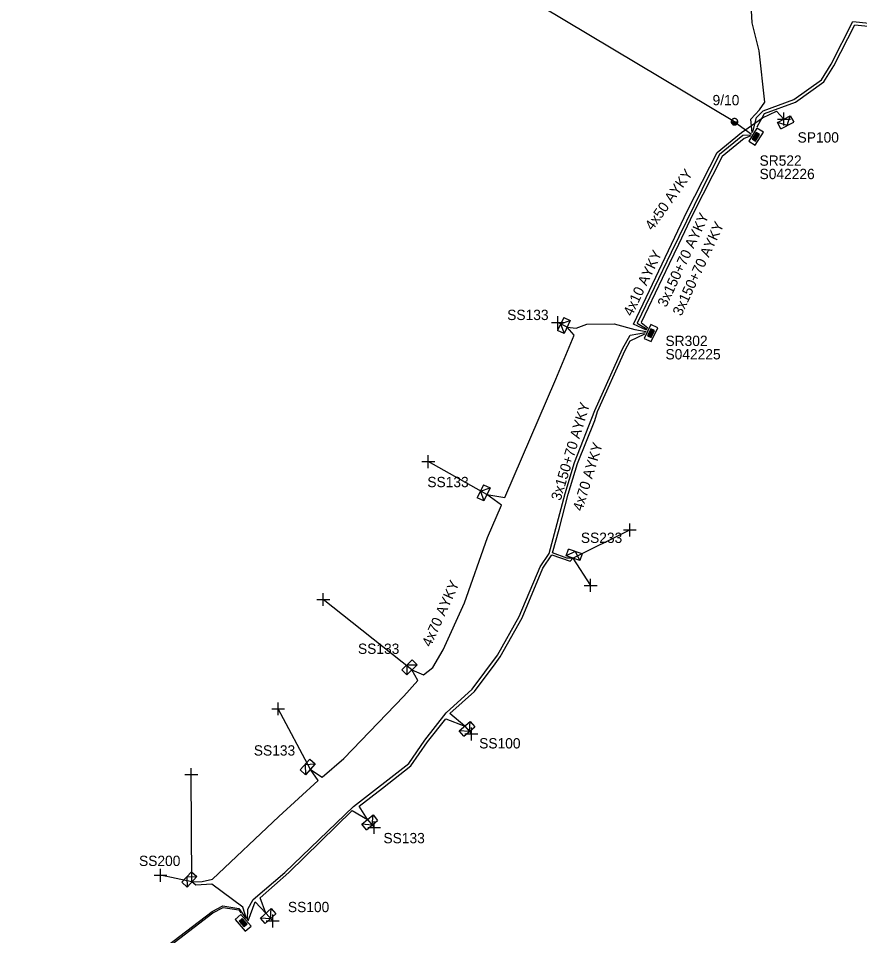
# Model space of a CAD drawing. Extents: x -748492 to -735633, y -1146251 to -1139940.
# Drawn here: x -735926.5 to -735844.9, y -1144846 to -1144757 of the extents above; entities that cross this region are included whole.
import ezdxf

# ---------------------------------------------------------------- set-up
doc = ezdxf.new("R2010")
doc.units = 0
for name, color, linetype in [('Vrstva 1', 7, 'Continuous'), ('Vrstva 12', 7, 'Continuous'), ('Vrstva 13', 7, 'Continuous'), ('Vrstva 2', 7, 'Continuous'), ('Vrstva 28', 7, 'Continuous'), ('Vrstva 29', 7, 'Continuous'), ('Vrstva 30', 7, 'Continuous'), ('Vrstva 31', 7, 'Continuous'), ('Vrstva 33', 7, 'Continuous'), ('Vrstva 34', 7, 'Continuous'), ('Vrstva 5', 7, 'Continuous'), ('Vrstva 52', 7, 'Continuous'), ('Vrstva 54', 7, 'Continuous'), ('Vrstva 59', 7, 'Continuous'), ('Vrstva 6', 7, 'Continuous'), ('Vrstva 8', 7, 'Continuous'), ('Vrstva 9', 7, 'Continuous')]:
    doc.layers.add(name, color=color, linetype=linetype)

# ---------------------------------------------------------------- blocks, each defined once
blk = doc.blocks.new('NN440')
at = {"layer": 'Vrstva 2'}
for points in [[(0.63, 0), (0.63, 0.06), (0.62, 0.13), (0.6, 0.19), (0.58, 0.25), (0.55, 0.31), (0.51, 0.37), (0.47, 0.42), (0.42, 0.46), (0.37, 0.51), (0.32, 0.54), (0.26, 0.57), (0.2, 0.59), (0.13, 0.61), (0.07, 0.62), (0, 0.63), (-0.06, 0.62), (-0.13, 0.61), (-0.19, 0.59), (-0.26, 0.57), (-0.31, 0.54), (-0.37, 0.51), (-0.42, 0.46), (-0.47, 0.42), (-0.51, 0.37), (-0.54, 0.31), (-0.57, 0.25), (-0.6, 0.19), (-0.62, 0.13), (-0.63, 0.06), (-0.63, 0), (-0.63, -0.07), (-0.62, -0.14), (-0.6, -0.2), (-0.57, -0.26), (-0.54, -0.32), (-0.51, -0.37), (-0.47, -0.43), (-0.42, -0.47), (-0.37, -0.51), (-0.31, -0.55), (-0.26, -0.58), (-0.19, -0.6), (-0.13, -0.62), (-0.06, -0.63), (0, -0.63), (0.07, -0.63), (0.13, -0.62), (0.2, -0.6), (0.26, -0.58), (0.32, -0.55), (0.37, -0.51), (0.42, -0.47), (0.47, -0.43), (0.51, -0.37), (0.55, -0.32), (0.58, -0.26), (0.6, -0.2), (0.62, -0.14), (0.63, -0.07), (0.63, 0)], [(-0.63, 0), (0.63, 0)], [(-0.6, -0.18), (0.57, -0.18)], [(-0.51, -0.32), (0.5, -0.32)], [(-0.37, -0.47), (0.35, -0.47)]]:
    blk.add_lwpolyline(points, dxfattribs=at)
blk = doc.blocks.new('NN800')
at = {"layer": 'Vrstva 1'}
for points in [[(-0.442, 0.442), (0.442, -0.442)], [(-0.442, -0.442), (0.442, 0.442)]]:
    blk.add_lwpolyline(points, dxfattribs=at)
blk = doc.blocks.new('NN620')
at = {"layer": 'Vrstva 8'}
for points in [[(0.752, 0.004), (-0.748, 0.004)], [(-0.748, 0.004), (-0.748, -0.746)], [(0.752, -0.746), (0.752, 0.004)], [(-0.748, -0.746), (0.752, -0.746)], [(0.368, -0.18), (-0.376, -0.18)], [(-0.376, -0.18), (-0.376, -0.558)], [(-0.376, -0.558), (0.368, -0.558)], [(0.321, -0.227), (-0.329, -0.227)], [(-0.329, -0.227), (-0.329, -0.51)], [(-0.329, -0.51), (0.321, -0.51)], [(0.274, -0.274), (-0.281, -0.274)], [(-0.281, -0.274), (-0.281, -0.463)], [(-0.281, -0.463), (0.274, -0.463)], [(0.227, -0.321), (-0.234, -0.321)], [(-0.234, -0.321), (-0.234, -0.416)], [(-0.234, -0.416), (0.227, -0.416)], [(-0.193, -0.369), (0.185, -0.369)], [(0.227, -0.416), (0.227, -0.321)], [(0.274, -0.463), (0.274, -0.274)], [(0.321, -0.51), (0.321, -0.227)], [(0.368, -0.558), (0.368, -0.18)]]:
    blk.add_lwpolyline(points, dxfattribs=at)
blk = doc.blocks.new('NN630')
at = {"layer": 'Vrstva 9'}
for points in [[(-0.003, -0.7), (-0.703, 0)], [(-0.703, -0.7), (-0.703, 0), (0.697, 0), (0.697, -0.7)], [(-0.703, -0.7), (0.697, -0.7)], [(-0.003, -0.7), (0.697, 0)]]:
    blk.add_lwpolyline(points, dxfattribs=at)

msp = doc.modelspace()

# ---------------------------------------------------------------- linework, layer by layer
at = {"layer": 'Vrstva 1'}
msp.add_lwpolyline([(-735857.03, -1144767.01), (-735887.62, -1144748.7)], dxfattribs=at)
at = {"layer": 'Vrstva 5'}
for points in [[(-735855.236, -1144767.98), (-735854.91, -1144766.6), (-735854.255, -1144765.954), (-735851.277, -1144764.86), (-735848.581, -1144762.935), (-735847.641, -1144761.426), (-735845.536, -1144757.269), (-735843.977, -1144757.454)], [(-735854.833, -1144767.5), (-735854.125, -1144766.225), (-735851.123, -1144765.12), (-735848.359, -1144763.145), (-735847.379, -1144761.574), (-735845.364, -1144757.591), (-735844.063, -1144757.746)], [(-735857.03, -1144767.01), (-735855.371, -1144768.202)], [(-735855.439, -1144768.313), (-735856.22, -1144768.34), (-735858.48, -1144770.19), (-735859.46, -1144772.09), (-735863.17, -1144779.69), (-735866.46, -1144786.57), (-735865.503, -1144787.128)], [(-735855.506, -1144768.424), (-735856.105, -1144768.632), (-735858.241, -1144770.381), (-735861.041, -1144775.902), (-735862.46, -1144778.94), (-735863.36, -1144780.79), (-735866.087, -1144786.484), (-735865.448, -1144787.01)], [(-735904.386, -1144844.375), (-735904.73, -1144843.26), (-735907.76, -1144841), (-735909.303, -1144841.124), (-735909.68, -1144840.79), (-735908.69, -1144840.75), (-735907.69, -1144840.52), (-735901.26, -1144834.46), (-735897.443, -1144830.949), (-735898.193, -1144829.868), (-735897.04, -1144830.63), (-735894.94, -1144828.82), (-735889.12, -1144822.78), (-735887.75, -1144821.23), (-735888.33, -1144820.22), (-735887.22, -1144820.69), (-735886.3, -1144819.98), (-735885.29, -1144818.26), (-735883.24, -1144813.69), (-735881, -1144807.38), (-735879.65, -1144804.22), (-735881.06, -1144803.19), (-735879.33, -1144803.47), (-735874.36, -1144792), (-735872.58, -1144787.74), (-735873.27, -1144786.94), (-735872.38, -1144787.05), (-735871.36, -1144786.67), (-735868.72, -1144786.61), (-735866.69, -1144787.17), (-735865.615, -1144787.363)], [(-735904.3, -1144844.473), (-735904.27, -1144843.44), (-735903.738, -1144842.506), (-735900.671, -1144839.869), (-735894.014, -1144833.482), (-735888.65, -1144829.306), (-735887.081, -1144827.031), (-735885.008, -1144824.378), (-735882.482, -1144822.099), (-735880.026, -1144818.789), (-735877.915, -1144815.034), (-735875.903, -1144810.208), (-735875.015, -1144808.911), (-735873.454, -1144803.089), (-735872.542, -1144800.091), (-735870.599, -1144795.032), (-735867.914, -1144789.042), (-735867.16, -1144787.73), (-735865.671, -1144787.48)], [(-735904.215, -1144844.571), (-735903.542, -1144842.734), (-735902.52, -1144843.84), (-735903.05, -1144842.34), (-735900.27, -1144839.88), (-735894.15, -1144833.85), (-735892.646, -1144834.741), (-735893.47, -1144833.43), (-735891.2, -1144831.71), (-735888.43, -1144829.514), (-735886.839, -1144827.209), (-735885.06, -1144824.95), (-735883.202, -1144825.665), (-735884.64, -1144824.44), (-735882.258, -1144822.301), (-735880.27, -1144819.62), (-735879.774, -1144818.951), (-735877.645, -1144815.166), (-735875.637, -1144810.352), (-735874.77, -1144809.05), (-735872.99, -1144809.67), (-735872.71, -1144809.37), (-735873.29, -1144809.36), (-735874.68, -1144808.85), (-735874.05, -1144806.57), (-735873.166, -1144803.171), (-735872.258, -1144800.189), (-735870.6, -1144796), (-735870.321, -1144795.148), (-735867.646, -1144789.178), (-735867.14, -1144788.26), (-735865.726, -1144787.598)], [(-735923.85, -1144860.95), (-735925.09, -1144860.43), (-735926.53, -1144859.41), (-735925.05, -1144857.8), (-735916.3, -1144850.49), (-735912.78, -1144847.53), (-735907.73, -1144843.68), (-735906.69, -1144843.11), (-735905.12, -1144843.37), (-735904.471, -1144844.277)], [(-735923.756, -1144860.86), (-735924.66, -1144860.36), (-735926.25, -1144859.31), (-735924.947, -1144857.909), (-735916.204, -1144850.605), (-735912.686, -1144847.647), (-735907.648, -1144843.806), (-735906.663, -1144843.266), (-735905.145, -1144843.518), (-735904.953, -1144843.788)]]:
    msp.add_lwpolyline(points, dxfattribs=at)
at = {"layer": 'Vrstva 52'}
for points in [[(-735855.303, -1144768.091), (-735855.442, -1144766.76), (-735854.614, -1144765.855), (-735854.1, -1144765.12), (-735854.65, -1144760.14), (-735855.33, -1144757.42), (-735856.17, -1144741.99), (-735856.65, -1144733.87), (-735857.66, -1144730.23), (-735859.29, -1144727.72)], [(-735865.559, -1144787.245), (-735866.833, -1144786.656), (-735861.579, -1144775.638), (-735858.719, -1144769.999), (-735856.335, -1144768.048), (-735854.32, -1144766.62), (-735852.96, -1144765.98), (-735852.23, -1144766.75)]]:
    msp.add_lwpolyline(points, dxfattribs=at)
at = {"layer": 'Vrstva 59'}
for points in [[(-735873.271, -1144786.94), (-735874.173, -1144786.509)], [(-735881.06, -1144803.19), (-735886.75, -1144800)], [(-735872.711, -1144809.37), (-735867.19, -1144806.63)], [(-735872.71, -1144809.37), (-735870.995, -1144812.017)], [(-735888.33, -1144820.219), (-735896.94, -1144813.38)], [(-735898.193, -1144829.868), (-735901.31, -1144824)], [(-735883.202, -1144825.665), (-735882.562, -1144826.434)], [(-735909.68, -1144840.791), (-735909.75, -1144830.38)], [(-735892.646, -1144834.74), (-735892.004, -1144835.507)], [(-735909.68, -1144840.79), (-735912.736, -1144840.149)], [(-735902.521, -1144843.84), (-735901.849, -1144844.581)]]:
    msp.add_lwpolyline(points, dxfattribs=at)

# ---------------------------------------------------------------- block references
at = {"layer": 'Vrstva 13', "xscale": 0.5, "yscale": 0.5}
msp.add_blockref('NN440', (-735857.03, -1144767.01), dxfattribs=at)
at = {"layer": 'Vrstva 28'}
for p, rotation in [((-735855.26, -1144768.27), 58.626994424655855), ((-735865.47, -1144787.36), 64.63134997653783), ((-735904.441, -1144844.51), -48.893019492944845)]:
    msp.add_blockref('NN620', p, dxfattribs=dict(at, rotation=rotation))
at = {"layer": 'Vrstva 31'}
for p, rotation in [((-735852.23, -1144766.749), 27.68510004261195), ((-735873.27, -1144786.94), -115.52578610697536), ((-735881.061, -1144803.189), -115.67489998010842), ((-735872.71, -1144809.37), 161.0609944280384), ((-735888.33, -1144820.219), -135.64254158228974), ((-735883.203, -1144825.665), 39.80782771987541), ((-735898.192, -1144829.868), -131.89617781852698), ((-735892.645, -1144834.74), 39.9176916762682), ((-735909.68, -1144840.791), -132.92294437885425), ((-735902.521, -1144843.841), 42.20830278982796)]:
    msp.add_blockref('NN630', p, dxfattribs=dict(at, rotation=rotation))
at = {"layer": 'Vrstva 34'}
for p, rotation in [((-735852.23, -1144766.749), 45), ((-735874.173, -1144786.509), 44.99999995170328), ((-735886.75, -1144800), 45), ((-735867.19, -1144806.63), 44.99999995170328), ((-735870.995, -1144812.017), 45), ((-735896.94, -1144813.38), 44.99999995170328), ((-735901.31, -1144824), 45), ((-735882.562, -1144826.434), 45.00000009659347), ((-735909.75, -1144830.38), 45), ((-735892.004, -1144835.507), 44.99999995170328), ((-735912.736, -1144840.149), 45), ((-735901.849, -1144844.581), 45)]:
    msp.add_blockref('NN800', p, dxfattribs=dict(at, rotation=rotation))

# ---------------------------------------------------------------- texts
at = {"layer": 'Vrstva 12'}
msp.add_text('9/10', height=1, dxfattribs=at).set_placement((-735859.16, -1144765.41))
at = {"layer": 'Vrstva 29'}
for s, p in [('S042226', (-735854.6, -1144772.58)), ('S042225', (-735863.73, -1144790.08))]:
    msp.add_text(s, height=1, dxfattribs=at).set_placement(p)
at = {"layer": 'Vrstva 30'}
for s, p in [('SR522', (-735854.6, -1144771.28)), ('SR302', (-735863.73, -1144788.78))]:
    msp.add_text(s, height=1, dxfattribs=at).set_placement(p)
at = {"layer": 'Vrstva 33'}
for s, p in [('SP100', (-735850.91, -1144769.03)), ('SS133', (-735879.09, -1144786.26)), ('SS133', (-735886.84, -1144802.48)), ('SS233', (-735871.94, -1144807.89)), ('SS133', (-735893.57, -1144818.66)), ('SS100', (-735881.81, -1144827.84)), ('SS133', (-735903.68, -1144828.53)), ('SS133', (-735891.1, -1144837.04)), ('SS200', (-735914.82, -1144839.25)), ('SS100', (-735900.37, -1144843.73))]:
    msp.add_text(s, height=1, dxfattribs=at).set_placement(p)
at = {"layer": 'Vrstva 54'}
msp.add_text('4x10 AYKY', height=1, rotation=64.506, dxfattribs=at).set_placement((-735866.979, -1144785.955))
at = {"layer": 'Vrstva 6'}
for s, rotation, p in [('4x50 AYKY', 54.554, (-735864.993, -1144777.63)), ('3x150+70 AYKY', 64.963, (-735863.657, -1144785.082)), ('3x150+70 AYKY', 64.963, (-735862.187, -1144785.932)), ('3x150+70 AYKY', 73.08, (-735873.912, -1144803.856)), ('4x70 AYKY', 73.065, (-735871.802, -1144804.866)), ('4x70 AYKY', 65.84, (-735886.504, -1144818.055))]:
    msp.add_text(s, height=1, rotation=rotation, dxfattribs=at).set_placement(p)

doc.saveas('drawing.dxf')
